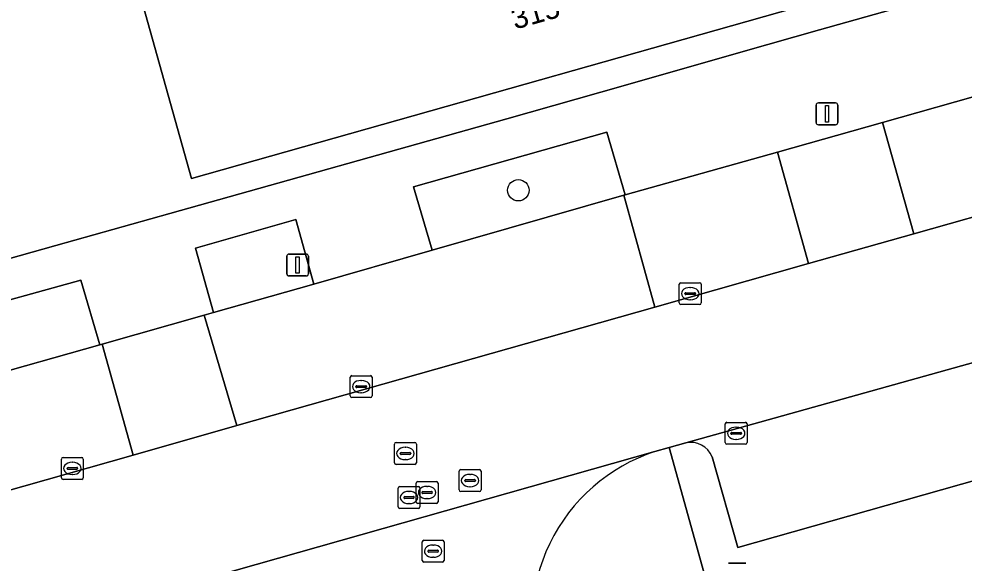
# Model space of a CAD drawing. Extents: x 159680 to 160786, y 387323 to 388340.
# Drawn here: x 160034.91 to 160078.11, y 388163.77 to 388188.64 of the extents above; entities that cross this region are included whole.
import ezdxf

# ---------------------------------------------------------------- set-up
doc = ezdxf.new("R2010")
doc.units = 0
for name, color, linetype in [('IMGEO_Boom', 7, 'Continuous'), ('IMGEO_Erf', 7, 'Continuous'), ('IMGEO_Groenvoorziening', 7, 'Continuous'), ('IMGEO_Kolk', 7, 'Continuous'), ('IMGEO_Lichtmast', 7, 'Continuous'), ('IMGEO_Pand', 7, 'Continuous'), ('IMGEO_Pand_nummerreeks', 7, 'Continuous'), ('IMGEO_Parkeervlak_open', 7, 'Continuous'), ('IMGEO_Rijbaan_lokaal_gesloten', 7, 'Continuous'), ('IMGEO_Rijbaan_lokaal_open', 7, 'Continuous'), ('IMGEO_Rioolput', 7, 'Continuous'), ('IMGEO_Voetpad_open', 7, 'Continuous')]:
    doc.layers.add(name, color=color, linetype=linetype)

msp = doc.modelspace()

# ---------------------------------------------------------------- linework, layer by layer
at = {"layer": 'IMGEO_Boom'}
msp.add_circle((160057.737, 388180.81), 0.489, dxfattribs=at)
at = {"layer": 'IMGEO_Erf'}
for points in [[(160076.216, 388190.796), (160042.79, 388181.339), (160035.314, 388208.074)], [(159966.644, 388158.572), (159972.648, 388160.251), (159985.071, 388163.725), (159983.714, 388168.538), (159980.967, 388178.278), (160000, 388183.645), (160010.821, 388186.697), (160013.568, 388176.957), (160014.925, 388172.144), (160028.058, 388175.905), (160026.888, 388180.131), (160030.979, 388181.264), (160032.15, 388177.038), (160036.595, 388178.285), (160041.805, 388179.747), (160057.205, 388184.068), (160062.526, 388185.581), (160068.018, 388187.143), (160071.499, 388188.133), (160076.494, 388189.554)]]:
    msp.add_lwpolyline(points, dxfattribs=at)
at = {"layer": 'IMGEO_Groenvoorziening'}
for points in [[(160062.559, 388180.579), (160062.614, 388180.595), (160061.779, 388183.455), (160052.943, 388180.965), (160053.8, 388178.069)], [(160043.799, 388175.221), (160048.394, 388176.52), (160047.561, 388179.476), (160042.978, 388178.157)], [(160033.089, 388172.187), (160038.609, 388173.75), (160037.741, 388176.705), (160032.223, 388175.175)]]:
    msp.add_lwpolyline(points, close=True, dxfattribs=at)
for points in [[(160058.836, 388158.298), (160066.974, 388160.618), (160064.633, 388169.054)], [(160064.633, 388169.054), (160063.98, 388168.869)]]:
    msp.add_lwpolyline(points, dxfattribs=at)
msp.add_arc((160066.538, 388161.087), 8.191, 108.1957, 199.9079, dxfattribs=at)
at = {"layer": 'IMGEO_Kolk'}
for p, q in [((160065.093, 388175.659), (160065.093, 388176.511)), ((160065.168, 388176.585), (160066.02, 388176.585)), ((160065.581, 388176.365), (160065.606, 388176.365)), ((160066.094, 388176.511), (160066.094, 388175.659)), ((160065.352, 388176.079), (160065.352, 388176.091)), ((160065.79, 388176.042), (160065.392, 388176.042)), ((160065.395, 388176.128), (160065.793, 388176.128)), ((160065.836, 388176.091), (160065.836, 388176.079)), ((160066.02, 388175.585), (160065.168, 388175.585)), ((160065.604, 388175.805), (160065.579, 388175.805)), ((160050.052, 388171.411), (160050.052, 388172.263)), ((160050.127, 388172.337), (160050.979, 388172.337)), ((160050.54, 388172.117), (160050.565, 388172.117)), ((160051.053, 388172.263), (160051.053, 388171.411)), ((160050.311, 388171.831), (160050.311, 388171.843)), ((160050.749, 388171.794), (160050.351, 388171.794)), ((160050.354, 388171.88), (160050.752, 388171.88)), ((160050.795, 388171.843), (160050.795, 388171.831)), ((160050.979, 388171.337), (160050.127, 388171.337)), ((160050.563, 388171.557), (160050.538, 388171.557)), ((160067.194, 388169.279), (160067.194, 388170.131)), ((160067.269, 388170.205), (160068.121, 388170.205)), ((160067.682, 388169.985), (160067.707, 388169.985)), ((160068.195, 388170.131), (160068.195, 388169.279)), ((160067.453, 388169.699), (160067.453, 388169.711)), ((160067.891, 388169.662), (160067.493, 388169.662)), ((160067.496, 388169.748), (160067.894, 388169.748)), ((160067.705, 388169.425), (160067.68, 388169.425)), ((160067.937, 388169.711), (160067.937, 388169.699)), ((160068.121, 388169.205), (160067.269, 388169.205)), ((160036.926, 388168.6), (160037.778, 388168.6)), ((160036.851, 388167.674), (160036.851, 388168.526)), ((160037.11, 388168.094), (160037.11, 388168.106)), ((160037.153, 388168.143), (160037.551, 388168.143)), ((160037.339, 388168.38), (160037.364, 388168.38)), ((160037.594, 388168.106), (160037.594, 388168.094)), ((160037.852, 388168.526), (160037.852, 388167.674)), ((160037.548, 388168.057), (160037.15, 388168.057)), ((160037.362, 388167.82), (160037.337, 388167.82)), ((160037.778, 388167.6), (160036.926, 388167.6))]:
    msp.add_line(p, q, dxfattribs=at)
for points in [[(160065.093, 388175.659), (160065.093, 388176.511)], [(160065.168, 388176.585), (160066.02, 388176.585)], [(160066.094, 388176.511), (160066.094, 388175.659)], [(160066.02, 388175.585), (160065.168, 388175.585)], [(160050.052, 388171.411), (160050.052, 388172.263)], [(160050.127, 388172.337), (160050.979, 388172.337)], [(160051.053, 388172.263), (160051.053, 388171.411)], [(160050.979, 388171.337), (160050.127, 388171.337)], [(160067.194, 388169.279), (160067.194, 388170.131)], [(160067.269, 388170.205), (160068.121, 388170.205)], [(160068.195, 388170.131), (160068.195, 388169.279)], [(160068.121, 388169.205), (160067.269, 388169.205)], [(160036.926, 388168.6), (160037.778, 388168.6)], [(160036.851, 388167.674), (160036.851, 388168.526)], [(160037.852, 388168.526), (160037.852, 388167.674)], [(160037.778, 388167.6), (160036.926, 388167.6)]]:
    msp.add_lwpolyline(points, dxfattribs=at)
for centre, radius, start, end in [((160065.17, 388176.509), 0.0765, 91.552, 178.448), ((160065.17, 388176.509), 0.0765, 91.552, 178.448), ((160066.018, 388176.509), 0.0765, 1.552, 88.448), ((160066.018, 388176.509), 0.0765, 1.552, 88.448), ((160065.392, 388176.088), 0.0403, 85.8775, 175.7526), ((160065.389, 388176.078), 0.0366, 178.938, 274.7102), ((160065.793, 388176.085), 0.043, 264.8664, 352.4533), ((160065.797, 388176.09), 0.0386, 1.7309, 96.639), ((160065.17, 388175.661), 0.0765, 181.552, 268.448), ((160065.17, 388175.661), 0.0765, 181.552, 268.448), ((160066.018, 388175.661), 0.0765, 271.552, 358.448), ((160066.018, 388175.661), 0.0765, 271.552, 358.448), ((160050.129, 388172.261), 0.0765, 91.552, 178.448), ((160050.129, 388172.261), 0.0765, 91.552, 178.448), ((160050.977, 388172.261), 0.0765, 1.552, 88.448), ((160050.977, 388172.261), 0.0765, 1.552, 88.448), ((160050.351, 388171.84), 0.0403, 85.8775, 175.7526), ((160050.348, 388171.83), 0.0366, 178.938, 274.7102), ((160050.752, 388171.837), 0.043, 264.8664, 352.4533), ((160050.756, 388171.842), 0.0386, 1.7309, 96.639), ((160050.129, 388171.413), 0.0765, 181.552, 268.448), ((160050.129, 388171.413), 0.0765, 181.552, 268.448), ((160050.977, 388171.413), 0.0765, 271.552, 358.448), ((160050.977, 388171.413), 0.0765, 271.552, 358.448), ((160067.271, 388170.129), 0.0765, 91.552, 178.448), ((160067.271, 388170.129), 0.0765, 91.552, 178.448), ((160068.119, 388170.129), 0.0765, 1.552, 88.448), ((160068.119, 388170.129), 0.0765, 1.552, 88.448), ((160067.493, 388169.708), 0.0403, 85.8775, 175.7526), ((160067.49, 388169.698), 0.0366, 178.938, 274.7102), ((160067.894, 388169.705), 0.043, 264.8664, 352.4533), ((160067.898, 388169.71), 0.0386, 1.7309, 96.639), ((160067.271, 388169.281), 0.0765, 181.552, 268.448), ((160067.271, 388169.281), 0.0765, 181.552, 268.448), ((160068.119, 388169.281), 0.0765, 271.552, 358.448), ((160068.119, 388169.281), 0.0765, 271.552, 358.448), ((160036.928, 388168.524), 0.0765, 91.552, 178.448), ((160036.928, 388168.524), 0.0765, 91.552, 178.448), ((160037.776, 388168.524), 0.0765, 1.552, 88.448), ((160037.776, 388168.524), 0.0765, 1.552, 88.448), ((160037.15, 388168.103), 0.0403, 85.8775, 175.7526), ((160037.555, 388168.105), 0.0386, 1.7309, 96.639), ((160036.928, 388167.676), 0.0765, 181.552, 268.448), ((160036.928, 388167.676), 0.0765, 181.552, 268.448), ((160037.147, 388168.093), 0.0366, 178.938, 274.7102), ((160037.551, 388168.1), 0.043, 264.8664, 352.4533), ((160037.776, 388167.676), 0.0765, 271.552, 358.448), ((160037.776, 388167.676), 0.0765, 271.552, 358.448)]:
    msp.add_arc(centre, radius, start, end, dxfattribs=at)
for centre, major_axis, ratio, start_param, end_param in [((160065.58, 388176.085), (-0.387, 0.002), 0.722429, 4.712389, 7.853982), ((160065.605, 388176.085), (-0.39, 0.002), 0.717154, 1.570796, 4.712389), ((160050.539, 388171.837), (-0.387, 0.002), 0.722429, 4.712389, 7.853982), ((160050.564, 388171.837), (-0.39, 0.002), 0.717154, 1.570796, 4.712389), ((160067.681, 388169.705), (-0.387, 0.002), 0.722429, 4.712389, 7.853982), ((160067.706, 388169.705), (-0.39, 0.002), 0.717154, 1.570796, 4.712389), ((160037.338, 388168.1), (-0.387, 0.002), 0.722429, 4.712389, 7.853982), ((160037.363, 388168.1), (-0.39, 0.002), 0.717154, 1.570796, 4.712389)]:
    msp.add_ellipse(centre, major_axis=major_axis, ratio=ratio, start_param=start_param, end_param=end_param, dxfattribs=at)
at = {"layer": 'IMGEO_Lichtmast'}
for p, q in [((160071.35, 388183.9), (160071.35, 388184.7)), ((160071.35, 388184.7), (160071.35, 388183.9)), ((160071.45, 388184.8), (160072.24, 388184.8)), ((160072.24, 388184.8), (160071.45, 388184.8)), ((160072.34, 388184.7), (160072.34, 388183.9)), ((160072.34, 388183.9), (160072.34, 388184.7)), ((160072.24, 388183.8), (160071.45, 388183.8)), ((160071.45, 388183.8), (160072.24, 388183.8)), ((160047.149, 388176.991), (160047.149, 388177.791)), ((160047.149, 388177.791), (160047.149, 388176.991)), ((160047.249, 388177.891), (160048.039, 388177.891)), ((160048.039, 388177.891), (160047.249, 388177.891)), ((160048.139, 388177.791), (160048.139, 388176.991)), ((160048.139, 388176.991), (160048.139, 388177.791)), ((160048.039, 388176.891), (160047.249, 388176.891)), ((160047.249, 388176.891), (160048.039, 388176.891)), ((160067.343, 388163.775), (160068.133, 388163.775)), ((160068.133, 388163.775), (160067.343, 388163.775))]:
    msp.add_line(p, q, dxfattribs=at)
for points in [[(160071.77, 388184.675), (160071.92, 388184.675), (160071.92, 388183.925), (160071.77, 388183.925), (160071.77, 388184.675)], [(160047.569, 388177.766), (160047.719, 388177.766), (160047.719, 388177.016), (160047.569, 388177.016), (160047.569, 388177.766)]]:
    msp.add_lwpolyline(points, dxfattribs=at)
for centre, start, end in [((160071.45, 388184.7), 90, 180), ((160071.45, 388184.7), 90, 180), ((160072.24, 388184.7), 0, 90), ((160072.24, 388184.7), 360, 90), ((160071.45, 388183.9), 180, 270), ((160071.45, 388183.9), 180, 270), ((160072.24, 388183.9), 270, 0), ((160072.24, 388183.9), 270, 0), ((160047.249, 388177.791), 90, 180), ((160047.249, 388177.791), 90, 180), ((160048.039, 388177.791), 0, 90), ((160048.039, 388177.791), 360, 90), ((160047.249, 388176.991), 180, 270), ((160047.249, 388176.991), 180, 270), ((160048.039, 388176.991), 270, 0), ((160048.039, 388176.991), 270, 0)]:
    msp.add_arc(centre, 0.1, start, end, dxfattribs=at)
at = {"layer": 'IMGEO_Pand'}
msp.add_lwpolyline([(160068.74, 388217.42), (160035.314, 388208.074), (160042.79, 388181.339), (160076.216, 388190.796)], close=True, dxfattribs=at)
at = {"layer": 'IMGEO_Parkeervlak_open'}
for points in [[(160069.578, 388182.555), (160062.614, 388180.595), (160062.559, 388180.579), (160063.981, 388175.467), (160071.002, 388177.456)], [(160062.559, 388180.579), (160053.8, 388178.069), (160048.394, 388176.52), (160043.799, 388175.221), (160043.382, 388175.103), (160044.872, 388170.053), (160063.981, 388175.467)], [(160040.126, 388168.708), (160038.712, 388173.779), (160038.609, 388173.75), (160033.089, 388172.187), (160031.9, 388171.854), (160023.464, 388169.464), (160022.311, 388169.138), (160013.503, 388166.643), (160012.297, 388166.301), (160001.013, 388163.081), (159999.856, 388162.751), (159986.271, 388158.912), (159985.937, 388158.818), (159985.725, 388158.758), (159987.186, 388153.709)]]:
    msp.add_lwpolyline(points, close=True, dxfattribs=at)
for points in [[(160085.574, 388169.532), (160084.098, 388174.496), (160065.399, 388169.266)], [(160066.59, 388168.629), (160067.773, 388164.487), (160085.574, 388169.532)]]:
    msp.add_lwpolyline(points, dxfattribs=at)
msp.add_arc((160065.624, 388168.256), 1.035, 21.1456, 102.5747, dxfattribs=at)
at = {"layer": 'IMGEO_Rijbaan_lokaal_gesloten'}
msp.add_lwpolyline([(160063.98, 388168.869), (160042.911, 388162.898)], dxfattribs=at)
msp.add_arc((160066.538, 388161.087), 8.191, 108.1957, 199.9079, dxfattribs=at)
at = {"layer": 'IMGEO_Rijbaan_lokaal_open'}
for points in [[(160123.035, 388192.198), (160119.865, 388191.304), (160114.871, 388189.896), (160107.632, 388187.855), (160107.103, 388187.706), (160102.67, 388186.446), (160083.328, 388180.948), (160083.225, 388180.919), (160080.763, 388180.221), (160075.81, 388178.818), (160071.002, 388177.456), (160063.981, 388175.467), (160044.872, 388170.053), (160040.126, 388168.708), (159987.186, 388153.709), (159976.541, 388150.693), (159978.236, 388144.583), (159979.927, 388145.072), (160003.029, 388151.594), (160008.004, 388152.999), (160015.168, 388155.022), (160022.544, 388157.104), (160040.346, 388162.13)], [(160040.346, 388162.13), (160041.929, 388162.608), (160042.911, 388162.898), (160063.98, 388168.869), (160064.633, 388169.054), (160065.399, 388169.266), (160084.098, 388174.496), (160124.746, 388185.866), (160126.295, 388186.292), (160137.933, 388187.222), (160139.614, 388187.314)]]:
    msp.add_lwpolyline(points, dxfattribs=at)
at = {"layer": 'IMGEO_Rioolput'}
for p, q in [((160052.075, 388168.358), (160052.075, 388169.21)), ((160052.15, 388169.284), (160053.002, 388169.284)), ((160052.563, 388169.064), (160052.588, 388169.064)), ((160053.076, 388169.21), (160053.076, 388168.358)), ((160052.334, 388168.778), (160052.334, 388168.79)), ((160052.772, 388168.741), (160052.374, 388168.741)), ((160052.377, 388168.827), (160052.775, 388168.827)), ((160052.818, 388168.79), (160052.818, 388168.778)), ((160053.002, 388168.284), (160052.15, 388168.284)), ((160052.586, 388168.504), (160052.561, 388168.504)), ((160055.031, 388167.119), (160055.031, 388167.971)), ((160055.106, 388168.045), (160055.958, 388168.045)), ((160055.519, 388167.825), (160055.544, 388167.825)), ((160056.032, 388167.971), (160056.032, 388167.119)), ((160052.315, 388167.271), (160053.167, 388167.271)), ((160053.066, 388166.575), (160053.066, 388167.427)), ((160053.141, 388167.501), (160053.993, 388167.501)), ((160053.554, 388167.281), (160053.579, 388167.281)), ((160054.067, 388167.427), (160054.067, 388166.575)), ((160055.29, 388167.539), (160055.29, 388167.551)), ((160055.728, 388167.502), (160055.33, 388167.502)), ((160055.333, 388167.588), (160055.731, 388167.588)), ((160055.542, 388167.265), (160055.517, 388167.265)), ((160055.774, 388167.551), (160055.774, 388167.539)), ((160052.24, 388166.345), (160052.24, 388167.197)), ((160052.542, 388166.814), (160052.94, 388166.814)), ((160052.728, 388167.051), (160052.753, 388167.051)), ((160053.241, 388167.197), (160053.241, 388166.345)), ((160053.325, 388166.995), (160053.325, 388167.007)), ((160053.763, 388166.958), (160053.365, 388166.958)), ((160053.368, 388167.044), (160053.766, 388167.044)), ((160053.809, 388167.007), (160053.809, 388166.995)), ((160055.958, 388167.045), (160055.106, 388167.045)), ((160052.499, 388166.765), (160052.499, 388166.777)), ((160052.937, 388166.728), (160052.539, 388166.728)), ((160052.751, 388166.491), (160052.726, 388166.491)), ((160052.983, 388166.777), (160052.983, 388166.765)), ((160053.993, 388166.501), (160053.141, 388166.501)), ((160053.577, 388166.721), (160053.552, 388166.721)), ((160053.167, 388166.271), (160052.315, 388166.271)), ((160053.342, 388163.893), (160053.342, 388164.745)), ((160053.417, 388164.819), (160054.269, 388164.819)), ((160054.343, 388164.745), (160054.343, 388163.893)), ((160053.601, 388164.313), (160053.601, 388164.325)), ((160054.039, 388164.276), (160053.641, 388164.276)), ((160053.644, 388164.362), (160054.042, 388164.362)), ((160053.83, 388164.599), (160053.855, 388164.599)), ((160054.085, 388164.325), (160054.085, 388164.313)), ((160054.269, 388163.819), (160053.417, 388163.819)), ((160053.853, 388164.039), (160053.828, 388164.039))]:
    msp.add_line(p, q, dxfattribs=at)
for points in [[(160052.075, 388168.358), (160052.075, 388169.21)], [(160052.15, 388169.284), (160053.002, 388169.284)], [(160053.076, 388169.21), (160053.076, 388168.358)], [(160053.002, 388168.284), (160052.15, 388168.284)], [(160055.031, 388167.119), (160055.031, 388167.971)], [(160055.106, 388168.045), (160055.958, 388168.045)], [(160056.032, 388167.971), (160056.032, 388167.119)], [(160052.315, 388167.271), (160053.167, 388167.271)], [(160053.066, 388166.575), (160053.066, 388167.427)], [(160053.141, 388167.501), (160053.993, 388167.501)], [(160054.067, 388167.427), (160054.067, 388166.575)], [(160052.24, 388166.345), (160052.24, 388167.197)], [(160053.241, 388167.197), (160053.241, 388166.345)], [(160055.958, 388167.045), (160055.106, 388167.045)], [(160053.993, 388166.501), (160053.141, 388166.501)], [(160053.167, 388166.271), (160052.315, 388166.271)], [(160053.342, 388163.893), (160053.342, 388164.745)], [(160053.417, 388164.819), (160054.269, 388164.819)], [(160054.343, 388164.745), (160054.343, 388163.893)], [(160054.269, 388163.819), (160053.417, 388163.819)]]:
    msp.add_lwpolyline(points, dxfattribs=at)
for centre, radius, start, end in [((160052.152, 388169.208), 0.0765, 91.552, 178.448), ((160052.152, 388169.208), 0.0765, 91.552, 178.448), ((160053, 388169.208), 0.0765, 1.552, 88.448), ((160053, 388169.208), 0.0765, 1.552, 88.448), ((160052.374, 388168.787), 0.0403, 85.8775, 175.7526), ((160052.371, 388168.777), 0.0366, 178.938, 274.7102), ((160052.775, 388168.784), 0.043, 264.8664, 352.4533), ((160052.779, 388168.789), 0.0386, 1.7309, 96.639), ((160052.152, 388168.36), 0.0765, 181.552, 268.448), ((160052.152, 388168.36), 0.0765, 181.552, 268.448), ((160053, 388168.36), 0.0765, 271.552, 358.448), ((160053, 388168.36), 0.0765, 271.552, 358.448), ((160055.108, 388167.969), 0.0765, 91.552, 178.448), ((160055.108, 388167.969), 0.0765, 91.552, 178.448), ((160055.956, 388167.969), 0.0765, 1.552, 88.448), ((160055.956, 388167.969), 0.0765, 1.552, 88.448), ((160052.317, 388167.195), 0.0765, 91.552, 178.448), ((160052.317, 388167.195), 0.0765, 91.552, 178.448), ((160053.143, 388167.425), 0.0765, 91.552, 178.448), ((160053.143, 388167.425), 0.0765, 91.552, 178.448), ((160053.165, 388167.195), 0.0765, 1.552, 88.448), ((160053.165, 388167.195), 0.0765, 1.552, 88.448), ((160053.991, 388167.425), 0.0765, 1.552, 88.448), ((160053.991, 388167.425), 0.0765, 1.552, 88.448), ((160055.33, 388167.548), 0.0403, 85.8775, 175.7526), ((160055.327, 388167.538), 0.0366, 178.938, 274.7102), ((160055.731, 388167.545), 0.043, 264.8664, 352.4533), ((160055.735, 388167.55), 0.0386, 1.7309, 96.639), ((160052.539, 388166.774), 0.0403, 85.8775, 175.7526), ((160052.944, 388166.776), 0.0386, 1.7309, 96.639), ((160053.365, 388167.004), 0.0403, 85.8775, 175.7526), ((160053.362, 388166.994), 0.0366, 178.938, 274.7102), ((160053.766, 388167.001), 0.043, 264.8664, 352.4533), ((160053.77, 388167.006), 0.0386, 1.7309, 96.639), ((160055.108, 388167.121), 0.0765, 181.552, 268.448), ((160055.108, 388167.121), 0.0765, 181.552, 268.448), ((160055.956, 388167.121), 0.0765, 271.552, 358.448), ((160055.956, 388167.121), 0.0765, 271.552, 358.448), ((160052.536, 388166.764), 0.0366, 178.938, 274.7102), ((160052.94, 388166.771), 0.043, 264.8664, 352.4533), ((160053.143, 388166.577), 0.0765, 181.552, 268.448), ((160053.143, 388166.577), 0.0765, 181.552, 268.448), ((160053.991, 388166.577), 0.0765, 271.552, 358.448), ((160053.991, 388166.577), 0.0765, 271.552, 358.448), ((160052.317, 388166.347), 0.0765, 181.552, 268.448), ((160052.317, 388166.347), 0.0765, 181.552, 268.448), ((160053.165, 388166.347), 0.0765, 271.552, 358.448), ((160053.165, 388166.347), 0.0765, 271.552, 358.448), ((160053.419, 388164.743), 0.0765, 91.552, 178.448), ((160053.419, 388164.743), 0.0765, 91.552, 178.448), ((160054.267, 388164.743), 0.0765, 1.552, 88.448), ((160054.267, 388164.743), 0.0765, 1.552, 88.448), ((160053.641, 388164.322), 0.0403, 85.8775, 175.7526), ((160053.638, 388164.312), 0.0366, 178.938, 274.7102), ((160054.042, 388164.319), 0.043, 264.8664, 352.4533), ((160054.046, 388164.324), 0.0386, 1.7309, 96.639), ((160053.419, 388163.895), 0.0765, 181.552, 268.448), ((160053.419, 388163.895), 0.0765, 181.552, 268.448), ((160054.267, 388163.895), 0.0765, 271.552, 358.448), ((160054.267, 388163.895), 0.0765, 271.552, 358.448)]:
    msp.add_arc(centre, radius, start, end, dxfattribs=at)
for centre, major_axis, ratio, start_param, end_param in [((160052.562, 388168.784), (-0.387, 0.002), 0.722429, 4.712389, 7.853982), ((160052.587, 388168.784), (-0.39, 0.002), 0.717154, 1.570796, 4.712389), ((160055.518, 388167.545), (-0.387, 0.002), 0.722429, 4.712389, 7.853982), ((160055.543, 388167.545), (-0.39, 0.002), 0.717154, 1.570796, 4.712389), ((160053.553, 388167.001), (-0.387, 0.002), 0.722429, 4.712389, 7.853982), ((160053.578, 388167.001), (-0.39, 0.002), 0.717154, 1.570796, 4.712389), ((160052.727, 388166.771), (-0.387, 0.002), 0.722429, 4.712389, 7.853982), ((160052.752, 388166.771), (-0.39, 0.002), 0.717154, 1.570796, 4.712389), ((160053.829, 388164.319), (-0.387, 0.002), 0.722429, 4.712389, 7.853982), ((160053.854, 388164.319), (-0.39, 0.002), 0.717154, 1.570796, 4.712389)]:
    msp.add_ellipse(centre, major_axis=major_axis, ratio=ratio, start_param=start_param, end_param=end_param, dxfattribs=at)
at = {"layer": 'IMGEO_Voetpad_open'}
for points in [[(160076.494, 388189.554), (160071.499, 388188.133), (160068.018, 388187.143), (160062.526, 388185.581), (160057.205, 388184.068), (160041.805, 388179.747), (160036.595, 388178.285), (160032.15, 388177.038)], [(160032.223, 388175.175), (160037.741, 388176.705), (160038.609, 388173.75), (160038.712, 388173.779), (160043.382, 388175.103), (160043.799, 388175.221), (160042.978, 388178.157), (160047.561, 388179.476), (160048.394, 388176.52), (160053.8, 388178.069), (160052.943, 388180.965), (160061.779, 388183.455), (160062.614, 388180.595), (160069.578, 388182.555), (160074.379, 388183.906), (160079.336, 388185.301), (160081.763, 388185.984), (160081.906, 388186.024), (160081.049, 388188.87)], [(160124.077, 388184.658), (160125.307, 388180.754), (160125.542, 388180.614), (160125.783, 388179.71), (160126.458, 388177.472), (160109.397, 388172.612), (160108.453, 388175.96), (160108.434, 388175.954), (160107.299, 388175.633), (160108.241, 388172.289), (160098.406, 388169.54), (160097.454, 388172.898), (160096.266, 388172.561), (160097.233, 388169.14), (160087.045, 388166.331), (160086.127, 388169.688), (160085.574, 388169.532), (160067.773, 388164.487), (160066.59, 388168.629)], [(160065.399, 388169.266), (160064.633, 388169.054), (160066.974, 388160.618), (160058.836, 388158.298), (160059.305, 388156.752), (160059.309, 388156.738), (160059.309, 388156.737), (160059.31, 388156.736)]]:
    msp.add_lwpolyline(points, dxfattribs=at)
for points in [[(160081.763, 388185.984), (160079.336, 388185.301), (160074.379, 388183.906), (160075.81, 388178.818), (160080.763, 388180.221), (160083.225, 388180.919)], [(160074.379, 388183.906), (160069.578, 388182.555), (160071.002, 388177.456), (160075.81, 388178.818)], [(160043.382, 388175.103), (160038.712, 388173.779), (160040.126, 388168.708), (160044.872, 388170.053)]]:
    msp.add_lwpolyline(points, close=True, dxfattribs=at)
msp.add_arc((160065.624, 388168.256), 1.035, 21.1456, 102.5747, dxfattribs=at)

# ---------------------------------------------------------------- texts
at = {"layer": 'IMGEO_Pand_nummerreeks'}
msp.add_text('315', height=1, rotation=15.7975, dxfattribs=at).set_placement((160057.581, 388188.143))

doc.saveas('drawing.dxf')
